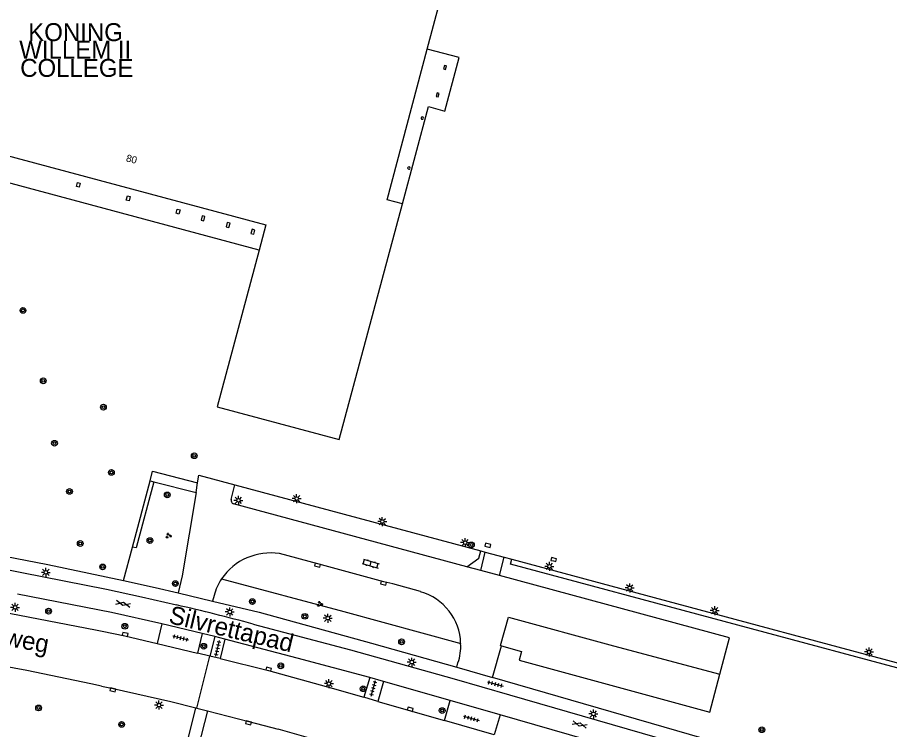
# Model space of a CAD drawing. Extents: x 132994 to 136000, y 393499 to 395512.
# Drawn here: x 133911.3 to 134032.8, y 394656.2 to 394755.4 of the extents above; entities that cross this region are included whole.
import ezdxf

# ---------------------------------------------------------------- set-up
doc = ezdxf.new("R2010")
doc.units = 0
for name, color, linetype in [('gg-afsc-hekwerk', 7, 'Continuous'), ('gg-anno-huisnummerreeks BGT', 7, 'Continuous'), ('gg-anno-openbare ruimte label', 7, 'Continuous'), ('gg-bbg-hoofdgebouw', 7, 'Continuous'), ('gg-bbg-onder overbouw', 7, 'Continuous'), ('gg-bbg-pand overbouw', 7, 'Continuous'), ('gg-bbg-pilaar onder overbouw', 7, 'Continuous'), ('gg-knt-verharding', 7, 'Continuous'), ('gg-knt-verharding nz', 7, 'Continuous'), ('gt-anno-naam bijzondere bebouwing', 7, 'Continuous'), ('gt-grn-groengrens', 7, 'Continuous'), ('gt-grn-weggrens', 7, 'Continuous'), ('gt-symb-boom', 7, 'Continuous'), ('gt-symb-gesloten verharding', 7, 'Continuous'), ('gt-symb-groenvak', 7, 'Continuous'), ('gt-symb-klinker verharding', 7, 'Continuous'), ('gt-symb-kolk', 7, 'Continuous'), ('gt-symb-lichtmast', 7, 'Continuous'), ('gt-symb-tegel verharding', 7, 'Continuous')]:
    doc.layers.add(name, color=color, linetype=linetype)

# ---------------------------------------------------------------- blocks, each defined once
blk = doc.blocks.new('gt0-BOOM')
at = {"layer": 'gt-symb-boom'}
for radius in [0.4, 0.2]:
    blk.add_circle((0, 0), radius, dxfattribs=at)
blk = doc.blocks.new('gt0-LMAST')
at = {"layer": 'gt-symb-lichtmast'}
for p, q in [((-0.18, 0.17), (-0.45, 0.44)), ((0, 0.25), (0, 0.62)), ((0.17, 0.17), (0.44, 0.44)), ((-0.25, 0), (-0.63, 0)), ((-0.18, -0.18), (-0.45, -0.45)), ((0, -0.25), (0, -0.63)), ((0.44, -0.45), (0.17, -0.18)), ((0.25, 0), (0.62, 0))]:
    blk.add_line(p, q, dxfattribs=at)
blk.add_circle((0, 0), 0.25, dxfattribs=at)
blk = doc.blocks.new('gt0-KOLK')
at = {"layer": 'gt-symb-kolk'}
blk.add_lwpolyline([(0, 0), (0.37, 0), (0.37, 0.4), (-0.38, 0.4), (-0.38, 0), (0, 0)], dxfattribs=at)
blk = doc.blocks.new('gt0-KL1')
at = {"layer": 'gt-symb-klinker verharding'}
for p, q in [((-1.15, 0.3), (1.15, 0.3)), ((-1, -0.3), (-1, 0.3)), ((-0.5, 0.3), (-0.5, 0.45)), ((0, -0.3), (0, 0.3)), ((0.5, 0.3), (0.5, 0.45)), ((1, -0.3), (1, 0.3)), ((-1.15, -0.3), (1.15, -0.3)), ((-0.5, -0.45), (-0.5, -0.3)), ((0.5, -0.45), (0.5, -0.3))]:
    blk.add_line(p, q, dxfattribs=at)
blk = doc.blocks.new('gt0-GRVAK')
at = {"layer": 'gt-symb-groenvak'}
for p, q in [((-0.11, 0.19), (-0.23, 0.24)), ((-0.18, 0.15), (0.09, 0.15)), ((-0.09, 0.21), (-0.16, 0.32)), ((-0.05, 0.21), (-0.05, 0.39)), ((0, 0.21), (0.06, 0.32)), ((0.01, 0.19), (0.13, 0.24)), ((0.26, -0.05), (0.2, 0.06)), ((0.3, -0.05), (0.3, 0.13)), ((0.35, -0.05), (0.41, 0.06)), ((-0.25, -0.23), (-0.36, -0.18)), ((-0.32, -0.26), (-0.05, -0.26)), ((-0.23, -0.21), (-0.29, -0.1)), ((-0.18, -0.2), (-0.18, -0.02)), ((-0.14, -0.21), (-0.07, -0.1)), ((-0.12, -0.23), (0, -0.18)), ((0.24, -0.07), (0.12, -0.02)), ((0.17, -0.11), (0.44, -0.11)), ((0.37, -0.07), (0.49, -0.02))]:
    blk.add_line(p, q, dxfattribs=at)
blk = doc.blocks.new('gt0-TEG1')
at = {"layer": 'gt-symb-tegel verharding'}
for p, q in [((-1.13, 0), (1.12, 0)), ((-0.9, -0.25), (-0.9, 0.25)), ((-0.45, -0.25), (-0.45, 0.25)), ((0, -0.25), (0, 0.25)), ((0.45, -0.25), (0.45, 0.25)), ((0.9, -0.25), (0.9, 0.25))]:
    blk.add_line(p, q, dxfattribs=at)
blk = doc.blocks.new('gt0-GESVH1')
at = {"layer": 'gt-symb-gesloten verharding'}
for p, q in [((-0.99, -0.26), (0.01, 0.24)), ((0.01, -0.26), (-0.99, 0.24)), ((0.01, 0.24), (1.01, -0.26)), ((1.01, 0.24), (0.01, -0.26))]:
    blk.add_line(p, q, dxfattribs=at)

msp = doc.modelspace()

# ---------------------------------------------------------------- linework, layer by layer
at = {"layer": 'gg-afsc-hekwerk'}
for p, q in [((133936.57, 394691.62), (133941.61, 394690.26)), ((133941.61, 394690.26), (133975.88, 394681.06)), ((133975.88, 394681.06), (133976.48, 394680.9)), ((133976.48, 394680.9), (133979.14, 394680.19)), ((133979.14, 394680.19), (133980.18, 394679.91)), ((133980.18, 394679.91), (134000, 394674.59)), ((134000, 394674.59), (134039.75, 394663.92))]:
    msp.add_line(p, q, dxfattribs=at)
at = {"layer": 'gg-bbg-hoofdgebouw'}
for points in [[(133968.41, 394750.99), (133981.49, 394799.96), (133961.06, 394805.42), (133957.16, 394790.86)], [(133944.97, 394722.98), (133939.12, 394701.15), (133956.14, 394696.6), (133964.93, 394729.42)]]:
    msp.add_lwpolyline(points, dxfattribs=at)
at = {"layer": 'gg-bbg-onder overbouw'}
for points in [[(133964.93, 394729.42), (133962.8, 394729.99), (133968.41, 394750.99)], [(133905.55, 394733.54), (133906.5, 394737.06), (133945.91, 394726.51), (133944.97, 394722.98)]]:
    msp.add_lwpolyline(points, dxfattribs=at)
at = {"layer": 'gg-bbg-pand overbouw'}
msp.add_line((133944.97, 394722.98), (133905.55, 394733.54), dxfattribs=at)
msp.add_lwpolyline([(133964.93, 394729.42), (133968.56, 394742.98), (133970.84, 394742.36), (133972.84, 394749.81), (133968.41, 394750.99)], dxfattribs=at)
at = {"layer": 'gg-bbg-pilaar onder overbouw'}
for points in [[(133970.66, 394748.22), (133970.95, 394748.15), (133971.07, 394748.64), (133970.79, 394748.71), (133970.66, 394748.22)], [(133969.63, 394744.39), (133969.92, 394744.32), (133970.05, 394744.8), (133969.76, 394744.88), (133969.63, 394744.39)], [(133919.9, 394731.73), (133919.51, 394731.82), (133919.66, 394732.4), (133920.04, 394732.31), (133919.9, 394731.73)], [(133926.85, 394729.86), (133926.47, 394729.95), (133926.61, 394730.53), (133926.99, 394730.44), (133926.85, 394729.86)], [(133933.79, 394728), (133933.41, 394728.11), (133933.57, 394728.68), (133933.95, 394728.58), (133933.79, 394728)], [(133936.89, 394727.17), (133937.28, 394727.07), (133937.43, 394727.65), (133937.05, 394727.75), (133936.89, 394727.17)], [(133940.38, 394726.24), (133940.76, 394726.13), (133940.92, 394726.71), (133940.54, 394726.82), (133940.38, 394726.24)], [(133943.84, 394725.3), (133944.22, 394725.2), (133944.38, 394725.78), (133944, 394725.88), (133943.84, 394725.3)]]:
    msp.add_lwpolyline(points, dxfattribs=at)
for centre, start, end in [((133967.7, 394741.38), 352.0604, 172.0604), ((133967.7, 394741.38), 172.0604, 352.0604), ((133965.84, 394734.42), 353.0634, 173.0634), ((133965.84, 394734.42), 173.0634, 353.0634)]:
    msp.add_arc(centre, 0.17, start, end, dxfattribs=at)
at = {"layer": 'gg-knt-verharding'}
for p, q in [((133930.13, 394692.16), (133936.39, 394690.53)), ((133936.39, 394690.53), (133936.57, 394691.62)), ((133927.34, 394681.61), (133929.78, 394690.82)), ((133929.78, 394690.82), (133930.3, 394690.69)), ((133930.3, 394690.69), (133936.18, 394689.21)), ((133936.18, 394689.21), (133936.39, 394690.53)), ((133941.07, 394688.25), (133941.61, 394690.26)), ((133973.91, 394678.83), (133941.41, 394687.63)), ((133926.09, 394676.92), (133927.34, 394681.61)), ((133975.85, 394678.33), (133976.48, 394680.9)), ((133978.45, 394677.62), (133979.14, 394680.19)), ((133975.85, 394678.33), (133973.91, 394678.83)), ((133978.45, 394677.62), (133975.85, 394678.33)), ((133923.64, 394677.45), (133926.09, 394676.92)), ((133933.67, 394675.22), (133938.5, 394674.08)), ((133938.72, 394674.86), (133938.5, 394674.08)), ((133931.43, 394670.92), (133930.77, 394668.15)), ((133937.06, 394669.56), (133931.43, 394670.92)), ((133937.06, 394669.56), (133936.41, 394666.81)), ((133938.78, 394669.14), (133937.06, 394669.56)), ((133938.78, 394669.14), (133938.12, 394666.4)), ((133940.2, 394668.78), (133938.78, 394669.14)), ((133940.2, 394668.78), (133939.55, 394666.06)), ((133930.77, 394668.15), (133936.41, 394666.81)), ((133977.5, 394663.41), (133978.77, 394667.86)), ((133938.12, 394666.4), (133936.41, 394666.81)), ((133939.55, 394666.06), (133938.12, 394666.4)), ((133972.52, 394664.87), (133972.68, 394665.46)), ((133972.52, 394664.87), (133977.5, 394663.41)), ((133922.99, 394662.24), (133921.52, 394662.54)), ((133960.38, 394663.41), (133959.56, 394660.68)), ((133962.32, 394662.87), (133960.38, 394663.41)), ((133962.32, 394662.87), (133961.52, 394660.09)), ((133971.6, 394660.24), (133962.32, 394662.87)), ((134035.15, 394646.79), (133977.5, 394663.41)), ((133961.52, 394660.09), (133959.56, 394660.68)), ((133961.52, 394660.09), (133970.79, 394657.43)), ((133970.79, 394657.43), (133971.6, 394660.24)), ((133978.57, 394658.24), (133971.6, 394660.24)), ((133934.7, 394653.39), (133936.16, 394659.18)), ((133936.16, 394659.18), (133936.28, 394659.15)), ((133936.28, 394659.15), (133937.78, 394658.77)), ((134002.26, 394651.42), (133978.57, 394658.24)), ((133977.71, 394655.45), (133970.79, 394657.43)), ((133957.05, 394653.52), (133947.64, 394656.21))]:
    msp.add_line(p, q, dxfattribs=at)
for points in [[(133936.18, 394689.21), (133934.24, 394677.57), (133933.67, 394675.22)], [(133909.53, 394680.33), (133915.53, 394679.17), (133923.64, 394677.45)], [(133911.92, 394678.05), (133923.71, 394675.72), (133928.58, 394674.66), (133933.45, 394673.54)], [(133939.73, 394677.19), (133956.77, 394672.61), (133973.06, 394668.17)], [(134009.18, 394663.89), (134010.53, 394668.95), (133978.45, 394677.62)], [(133926.09, 394676.92), (133930.48, 394675.99), (133933.67, 394675.22)], [(133931.43, 394670.92), (133924.42, 394672.47), (133911.3, 394675.05)], [(133898.13, 394674.5), (133906.24, 394673.13), (133922.16, 394670.09), (133923.12, 394669.89)], [(133938.5, 394674.08), (133944.99, 394672.51), (133960.63, 394668.23), (133972.52, 394664.87)], [(133923.12, 394669.89), (133926.27, 394669.23), (133930.77, 394668.15)], [(133944.15, 394670.88), (133957.69, 394667.26), (133972.14, 394663.22), (133979.85, 394661.01), (134020.68, 394649.21)], [(133960.38, 394663.41), (133950.29, 394666.11), (133940.2, 394668.78)], [(133978.77, 394667.86), (133981.55, 394667.06), (133981.19, 394665.83), (134007.77, 394658.6), (134009.18, 394663.89)], [(133921.52, 394662.54), (133912.59, 394664.39), (133905.5, 394665.68), (133898.97, 394666.75)], [(133939.55, 394666.06), (133946.26, 394664.38), (133955.17, 394661.93), (133959.56, 394660.68)], [(133922.99, 394662.24), (133924.62, 394661.9), (133932.66, 394660.06), (133936.16, 394659.18)], [(133937.78, 394658.77), (133936.48, 394653.74), (133936.48, 394653.4)], [(133937.78, 394658.77), (133943.55, 394657.31), (133947.64, 394656.21)]]:
    msp.add_lwpolyline(points, dxfattribs=at)
for centre, radius, start, end in [((133941.59, 394688.14), 0.539, 167.411, 249.9), ((133920.17, 394722.97), 45.68, 240.7136, 259.594), ((133945.86, 394673.14), 7.34, 146.5423, 166.4498), ((133855.12, 394336.39), 346.13, 75.0941, 76.9192), ((133966.03, 394667.76), 7.04, 340.9775, 3.4017)]:
    msp.add_arc(centre, radius, start, end, dxfattribs=at)
at = {"layer": 'gg-knt-verharding nz'}
msp.add_line((133978.57, 394658.24), (133977.71, 394655.45), dxfattribs=at)
for points in [[(133967.46, 394675.39), (133963.61, 394676.48), (133962.36, 394676.77), (133953.16, 394679.27), (133947.82, 394680.69)], [(133978.77, 394667.86), (133978.62, 394667.9), (133979.73, 394671.84), (133994.36, 394667.86), (134009.18, 394663.89)]]:
    msp.add_lwpolyline(points, dxfattribs=at)
for centre, radius, start, end in [((133946.57, 394672.49), 8.29, 81.3313, 145.5081), ((133965.34, 394667.96), 7.72, 1.5576, 74.0426)]:
    msp.add_arc(centre, radius, start, end, dxfattribs=at)
at = {"layer": 'gt-grn-groengrens'}
for points in [[(133930.3, 394690.69), (133927.82, 394681.48), (133927.34, 394681.61)], [(133973.91, 394678.83), (133975.61, 394680.05), (133975.88, 394681.06)], [(134039.57, 394663.25), (133980, 394679.24), (133980.18, 394679.91)]]:
    msp.add_lwpolyline(points, dxfattribs=at)
at = {"layer": 'gt-grn-weggrens'}
for p, q in [((133929.78, 394690.82), (133930.13, 394692.16)), ((133936.28, 394659.15), (133938.12, 394666.4))]:
    msp.add_line(p, q, dxfattribs=at)

# ---------------------------------------------------------------- block references
at = {"layer": 'gt-symb-boom'}
for p in [(133912.07, 394714.58), (133914.9, 394704.76), (133923.28, 394701.09), (133916.46, 394696.07), (133935.93, 394694.32), (133924.39, 394692.01), (133918.55, 394689.35), (133932.18, 394688.87), (133920.05, 394682.1), (133929.76, 394682.5), (133974.56, 394681.9), (133923.17, 394678.84), (133933.3, 394676.51), (133944.03, 394674), (133915.64, 394672.67), (133951.34, 394671.95), (133926.26, 394670.56), (133964.83, 394668.4), (133937.26, 394667.78), (133947.98, 394665.05), (133959.47, 394661.86), (133914.25, 394659.18), (133970.48, 394658.82), (133925.82, 394656.89), (134015.02, 394656.14)]:
    msp.add_blockref('gt0-BOOM', p, dxfattribs=at)
at = {"layer": 'gt-symb-gesloten verharding'}
for p, rotation in [((133926.01, 394673.7), -12.646853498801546), ((133989.64, 394656.89), -15.843082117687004)]:
    msp.add_blockref('gt0-GESVH1', p, dxfattribs=dict(at, rotation=rotation))
at = {"layer": 'gt-symb-groenvak'}
for p in [(133932.34, 394683.18), (133953.42, 394673.67)]:
    msp.add_blockref('gt0-GRVAK', p, dxfattribs=at)
at = {"layer": 'gt-symb-klinker verharding', "rotation": -16.260204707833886}
msp.add_blockref('gt0-KL1', (133960.52, 394679.29), dxfattribs=at)
at = {"layer": 'gt-symb-kolk'}
for p, rotation in [((133976.8, 394681.65), -13.48012621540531), ((133985.98, 394679.66), -13.480126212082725), ((133953.16, 394679.27), 165.047791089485), ((133962.36, 394676.77), 165.0711820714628), ((133926.27, 394669.23), -11.882758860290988), ((133946.26, 394664.38), -14.119602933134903), ((133924.62, 394661.9), 167.11702052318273), ((133965.98, 394658.81), -16.02410965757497), ((133943.55, 394657.31), 165.82485794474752)]:
    msp.add_blockref('gt0-KOLK', p, dxfattribs=dict(at, rotation=rotation))
at = {"layer": 'gt-symb-lichtmast'}
for p in [(133942.1, 394688.11), (133950.2, 394688.36), (133962.14, 394685.16), (133973.68, 394682.22), (133985.43, 394678.91), (133915.26, 394678.08), (133996.61, 394675.92), (133910.97, 394673.2), (134008.46, 394672.74), (133940.89, 394672.57), (133954.55, 394671.69), (134029.96, 394666.98), (133966.25, 394665.57), (133954.7, 394662.57), (133931.02, 394659.58), (133991.56, 394658.35)]:
    msp.add_blockref('gt0-LMAST', p, dxfattribs=at)
at = {"layer": 'gt-symb-tegel verharding'}
for p, rotation in [((133934.04, 394668.94), -14.175142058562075), ((133939.2, 394667.48), 77.58922528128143), ((133960.9, 394661.91), 73.97589034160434), ((133977.88, 394662.52), -15.37072543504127), ((133974.54, 394657.73), -15.787947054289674)]:
    msp.add_blockref('gt0-TEG1', p, dxfattribs=dict(at, rotation=rotation))

# ---------------------------------------------------------------- texts
at = {"layer": 'gg-anno-huisnummerreeks BGT'}
msp.add_text('80', height=1, rotation=345, dxfattribs=at).set_placement((133926.36, 394735.37))
at = {"layer": 'gg-anno-openbare ruimte label'}
for s, rotation, p in [('Silvrettapad', 346.5, (133932.24, 394671.04)), ('Eifelweg', 350, (133903, 394669.01))]:
    msp.add_text(s, height=2.5, rotation=rotation, dxfattribs=at).set_placement(p)
at = {"layer": 'gt-anno-naam bijzondere bebouwing'}
for s, p in [('KONING', (133912.8, 394752.1)), ('WILLEM II', (133911.55, 394749.66)), ('COLLEGE', (133911.68, 394747.12))]:
    msp.add_text(s, height=2.5, dxfattribs=at).set_placement(p)

doc.saveas('drawing.dxf')
